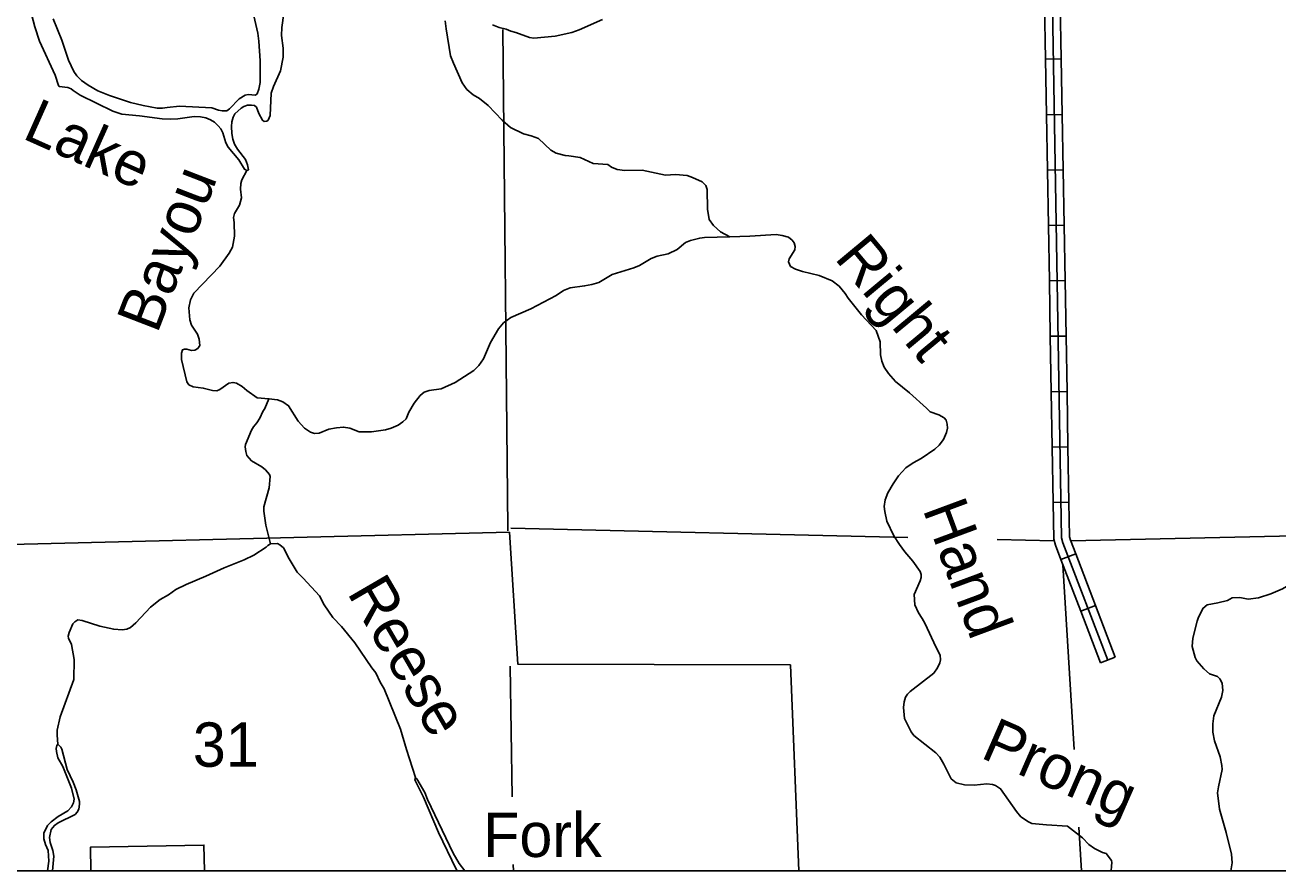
# Model space of a CAD drawing. Extents: x 1084508 to 1142749, y 1057638 to 1093403.
# Drawn here: x 1086587 to 1090335, y 1057640 to 1060170 of the extents above; entities that cross this region are included whole.
import ezdxf

# ---------------------------------------------------------------- set-up
doc = ezdxf.new("R2010")
doc.units = 0
for name, color, linetype in [('DSN_DRFT_Named-Boundary', 7, 'Continuous'), ('Level 32', 7, 'Continuous'), ('Level 35', 7, 'Continuous'), ('Level 5', 7, 'Continuous'), ('Level 7', 7, 'Continuous')]:
    doc.layers.add(name, color=color, linetype=linetype)

msp = doc.modelspace()

# ---------------------------------------------------------------- linework, layer by layer
at = {"layer": 'DSN_DRFT_Named-Boundary'}
msp.add_lwpolyline([(1084507.9, 1057640), (1142749.2, 1057640), (1142749.2, 1093403.4), (1084507.9, 1093403.4)], close=True, dxfattribs=at)
at = {"layer": 'Level 32'}
for p, q in [((1089686.8, 1060068.6), (1089639.7, 1060067.7)), ((1089689.6, 1059902.9), (1089642.6, 1059902)), ((1089692.5, 1059737.2), (1089645.4, 1059736.3)), ((1089695.3, 1059571.4), (1089648.3, 1059570.6)), ((1089698.2, 1059405.7), (1089651.1, 1059404.9)), ((1089701.1, 1059240), (1089654, 1059239.2)), ((1089703.9, 1059074.3), (1089656.9, 1059073.5)), ((1089706.8, 1058908.6), (1089659.7, 1058907.8)), ((1089709.6, 1058742.9), (1089662.6, 1058742.1)), ((1089729.8, 1058588.7), (1089685.8, 1058571.9)), ((1089788.9, 1058433.9), (1089745, 1058417.1)), ((1089848.1, 1058279), (1089804.1, 1058262.2))]:
    msp.add_line(p, q, dxfattribs=at)
for points in [[(1089826.1, 1058270.6), (1089691.9, 1058621.9), (1089687.9, 1058636.1), (1089659.5, 1060285.6), (1089638.1, 1061947.1), (1089606, 1063944.7)], [(1089639.7, 1060067.7), (1089636.8, 1060233.5)], [(1089686.8, 1060068.6), (1089683.9, 1060234.3)], [(1089642.6, 1059902), (1089639.7, 1060067.7)], [(1089689.6, 1059902.9), (1089686.8, 1060068.6)], [(1089645.4, 1059736.3), (1089642.6, 1059902)], [(1089692.5, 1059737.2), (1089689.6, 1059902.9)], [(1089648.3, 1059570.6), (1089645.4, 1059736.3)], [(1089695.3, 1059571.4), (1089692.5, 1059737.2)], [(1089651.1, 1059404.9), (1089648.3, 1059570.6)], [(1089698.2, 1059405.7), (1089695.3, 1059571.4)], [(1089654, 1059239.2), (1089651.1, 1059404.9)], [(1089701.1, 1059240), (1089698.2, 1059405.7)], [(1089656.9, 1059073.5), (1089654, 1059239.2)], [(1089703.9, 1059074.3), (1089701.1, 1059240)], [(1089659.7, 1058907.8), (1089656.9, 1059073.5)], [(1089706.8, 1058908.6), (1089703.9, 1059074.3)], [(1089709.6, 1058742.9), (1089706.8, 1058908.6)], [(1089662.6, 1058742.1), (1089659.7, 1058907.8)], [(1089685.8, 1058571.9), (1089669.6, 1058614.5), (1089664.5, 1058632.7), (1089662.6, 1058742.1)], [(1089729.8, 1058588.7), (1089714.3, 1058629.3), (1089711.4, 1058639.6), (1089709.6, 1058742.9)], [(1089745, 1058417.1), (1089685.8, 1058571.9)], [(1089788.9, 1058433.9), (1089729.8, 1058588.7)], [(1089848.1, 1058279), (1089788.9, 1058433.9)], [(1089804.1, 1058262.2), (1089745, 1058417.1)]]:
    msp.add_lwpolyline(points, dxfattribs=at)
at = {"layer": 'Level 35'}
for points in [[(1087361.5, 1060206), (1087355.2, 1060162.9), (1087354.8, 1060139.2), (1087359.8, 1060100.5), (1087359.8, 1060074), (1087351.2, 1060033.3), (1087330, 1059986.3), (1087323.7, 1059966.2), (1087321, 1059899.4), (1087314.5, 1059885.2), (1087310.9, 1059882.8), (1087302.1, 1059881.8), (1087297.3, 1059885.3), (1087286.9, 1059905.9), (1087280, 1059924.1), (1087273.5, 1059929.1), (1087264, 1059930.9), (1087253, 1059930.6), (1087241.6, 1059926.9), (1087233.4, 1059921.8), (1087215.1, 1059904.6), (1087210.3, 1059894.9), (1087206.2, 1059881.1), (1087204.7, 1059866.9), (1087205.7, 1059846.2), (1087209.1, 1059828.7), (1087214.2, 1059813.6), (1087222.8, 1059798.6), (1087246.3, 1059767.6), (1087252.7, 1059752.5), (1087255.9, 1059737.3), (1087251, 1059735.1), (1087244.2, 1059738.6), (1087226.6, 1059766.7), (1087194.9, 1059804.4), (1087188, 1059817.9), (1087178.7, 1059848), (1087172.5, 1059859.7), (1087165.4, 1059868.8), (1087153.9, 1059879.8), (1087142, 1059887.1), (1087127.9, 1059893), (1087111.8, 1059895.7), (1087093.5, 1059896.7), (1087044.6, 1059889.6), (1087021.8, 1059888.5), (1086997.3, 1059889.8), (1086930.1, 1059898.8), (1086876.5, 1059903.7), (1086850.1, 1059912.5), (1086752.7, 1059960.6), (1086731.7, 1059974), (1086725.8, 1059979.1), (1086715.2, 1059983.6), (1086689.7, 1059986.4), (1086687, 1059989.7), (1086677.3, 1060020.7), (1086631, 1060122.3), (1086616.7, 1060164.7), (1086596.6, 1060240.5)], [(1086671.9, 1060188.8), (1086697.3, 1060125.3), (1086717.5, 1060064.9), (1086733.6, 1060030.7), (1086742.3, 1060018.6), (1086755.9, 1060004.5), (1086776.3, 1059990.3), (1086805.4, 1059973.2), (1086839.6, 1059959.2), (1086902.7, 1059938.6), (1086941.1, 1059929.2), (1086982.5, 1059921.8), (1086998.5, 1059921.9), (1087012.9, 1059923.9), (1087049.7, 1059927.6), (1087145.6, 1059922.2), (1087166, 1059915.4), (1087177.1, 1059913.1), (1087190.5, 1059913.7), (1087199.3, 1059919.8), (1087227.4, 1059949.2), (1087245.3, 1059960.2), (1087255.2, 1059962.2), (1087276.6, 1059960.8), (1087281.5, 1059964.8), (1087286.2, 1059977.9), (1087290.2, 1059997.9), (1087290.7, 1060063.4), (1087286.6, 1060122.1), (1087283.6, 1060145.8), (1087268.5, 1060210.2)], [(1088695.8, 1059536.9), (1088667.8, 1059551.9), (1088646.5, 1059570.7), (1088634, 1059589), (1088628.8, 1059619.9), (1088627.5, 1059678.6), (1088623.2, 1059689.8), (1088612.3, 1059700.9), (1088584, 1059714.3), (1088567.4, 1059720.4), (1088532.5, 1059722.8), (1088503.4, 1059721.3), (1088432.7, 1059736.1), (1088381.1, 1059734.8), (1088358, 1059737.8), (1088341, 1059745.5), (1088330.3, 1059753.4), (1088286.6, 1059756.3), (1088248.1, 1059774), (1088213.7, 1059779.2), (1088202.7, 1059779.6), (1088176.3, 1059786.8), (1088160.2, 1059795.8), (1088123, 1059830.8), (1088101.6, 1059838.8), (1088078.1, 1059845.2), (1088039.3, 1059863.5), (1088014.7, 1059885.5), (1087973, 1059929.5), (1087946.9, 1059950.5), (1087927.5, 1059961.8), (1087908.3, 1059977.6), (1087894.8, 1059997), (1087868.7, 1060055.9), (1087860.1, 1060077.8), (1087846.7, 1060158.6), (1087844.3, 1060183.1)], [(1088314.1, 1060186.6), (1088245.1, 1060155.8), (1088222.6, 1060148.1), (1088173, 1060136.9), (1088109, 1060130.9), (1088096.3, 1060133.1), (1088055.8, 1060147.8), (1088039.9, 1060151.8), (1088026.2, 1060157.4), (1088005.5, 1060162.7), (1087985.7, 1060170.8)], [(1087321.6, 1058618), (1087307.6, 1058674.2), (1087301.8, 1058716.4), (1087301.5, 1058728.7), (1087317.8, 1058785.5), (1087320.8, 1058820), (1087318.7, 1058826.1), (1087306.7, 1058839.4), (1087295.3, 1058848.6), (1087264.9, 1058866.6), (1087251, 1058882.9), (1087247.3, 1058894.1), (1087245.9, 1058908.8), (1087246.9, 1058915.5), (1087265.1, 1058958.5), (1087270.6, 1058967.9), (1087281, 1058980.4), (1087289.7, 1058994.7), (1087298.2, 1059014), (1087304.7, 1059022.8), (1087316.7, 1059052.6), (1087281.7, 1059055.6), (1087250.6, 1059077.1), (1087236.8, 1059089), (1087220.3, 1059099.2), (1087209.6, 1059101.2), (1087197.1, 1059099), (1087170.2, 1059080.1), (1087160.6, 1059076.1), (1087148, 1059077.1), (1087120.4, 1059084.5), (1087089.8, 1059087.8), (1087077.6, 1059093.8), (1087071.5, 1059102.9), (1087055.7, 1059169.5), (1087055.4, 1059189), (1087058.1, 1059198.2), (1087064.5, 1059201.1), (1087071.7, 1059200.8), (1087085.1, 1059197), (1087095.1, 1059197.5), (1087104.3, 1059202.7), (1087109.8, 1059211.5), (1087108.2, 1059230.6), (1087103.1, 1059245.1), (1087084.9, 1059272.2), (1087080.3, 1059288.7), (1087077.3, 1059324.7), (1087082.7, 1059348.3), (1087092.7, 1059368), (1087169.7, 1059448.9), (1087198.2, 1059487.7), (1087208.3, 1059505.5), (1087214.2, 1059538.5), (1087212.8, 1059579.1), (1087211.1, 1059594.7), (1087213.4, 1059606.8), (1087228.5, 1059631.7), (1087234.9, 1059653.1), (1087231.8, 1059679.4), (1087232.8, 1059695.8), (1087236, 1059707.3), (1087251, 1059735.1)], [(1088695.8, 1059536.9), (1088619.8, 1059534.4), (1088605.4, 1059532.8), (1088577.6, 1059525.5), (1088562.5, 1059519.4), (1088537.5, 1059498.3), (1088510.8, 1059486), (1088477.7, 1059478.4), (1088460.4, 1059471.6), (1088425.7, 1059451.3), (1088408.2, 1059443.5), (1088343, 1059423.6), (1088303.7, 1059400.3), (1088282.7, 1059393.9), (1088260.9, 1059390), (1088217.6, 1059384.4), (1088198.2, 1059376.6), (1088175.5, 1059361.3), (1088099.7, 1059321.4), (1088040.7, 1059295.2), (1088018.3, 1059279), (1088003.2, 1059261.6), (1087979.2, 1059220.4), (1087959, 1059171.3), (1087944.6, 1059151.4), (1087929.3, 1059136.8), (1087873.4, 1059100.7), (1087832, 1059082), (1087796.5, 1059076.8), (1087781.4, 1059071.6), (1087769.3, 1059061.6), (1087751.3, 1059039.6), (1087735, 1059012.7), (1087727.6, 1058992.5), (1087717.7, 1058983.2), (1087703.4, 1058973.1), (1087682.8, 1058964.2), (1087665.2, 1058959.3), (1087623.2, 1058953.1), (1087586.8, 1058953.5), (1087559, 1058964.4), (1087540, 1058967.6), (1087519.1, 1058965.6), (1087496.4, 1058961.1), (1087466.6, 1058949.5), (1087453.4, 1058948.9), (1087440.7, 1058952), (1087422.9, 1058964.4), (1087404, 1058985.2), (1087375.4, 1059031.3), (1087358.5, 1059043), (1087342.6, 1059049.2), (1087316.7, 1059052.6)], [(1089312.4, 1058308.8), (1089278.2, 1058380.7), (1089270.6, 1058395.1), (1089259.8, 1058412.5), (1089248.3, 1058435.8), (1089246.7, 1058466.9), (1089264.5, 1058507.4), (1089267.5, 1058518), (1089268, 1058526.5), (1089264.4, 1058535.8), (1089243.1, 1058566.2), (1089218.9, 1058594.6), (1089203.1, 1058616.1), (1089186.4, 1058642.7), (1089165.2, 1058686), (1089158.7, 1058714.7), (1089157.4, 1058730.3), (1089160.2, 1058750), (1089167.9, 1058770.8), (1089183.5, 1058797.4), (1089200.2, 1058821.5), (1089222.3, 1058845.5), (1089243.8, 1058860.4), (1089267.3, 1058873.6), (1089308.6, 1058902), (1089321.5, 1058914), (1089334.4, 1058930.7), (1089343.8, 1058951.3), (1089346.6, 1058964.3), (1089345.7, 1058976.8), (1089342.3, 1058988.3), (1089336, 1058995.6), (1089320.2, 1059003.9), (1089294.3, 1059013), (1089283.4, 1059024.5), (1089232.6, 1059069.8), (1089191.1, 1059104.3), (1089169.6, 1059127.8), (1089157.3, 1059147.3), (1089149.6, 1059164.5), (1089145.8, 1059183.9), (1089144.9, 1059222.5), (1089132.9, 1059256.2), (1089088.9, 1059303.2), (1089049.1, 1059353.2), (1089040, 1059367.2), (1089022, 1059389.3), (1089001.4, 1059404.9), (1088963, 1059421.3), (1088913.2, 1059433), (1088892.2, 1059440.2), (1088876.4, 1059448.2), (1088870.7, 1059461.8), (1088872.5, 1059471), (1088889.7, 1059497.6), (1088891, 1059508.1), (1088888.3, 1059519), (1088882.3, 1059526.2), (1088870.9, 1059535.7), (1088852.1, 1059540.8), (1088833.8, 1059543.4), (1088755.3, 1059538.9), (1088695.8, 1059536.9)], [(1086733.1, 1058213), (1086734.6, 1058272.3), (1086726.2, 1058316.9), (1086717.7, 1058336.3), (1086716.5, 1058341.9), (1086719.4, 1058353.7), (1086730.7, 1058379.1), (1086736, 1058385.3), (1086745.4, 1058390.8), (1086758.4, 1058388.9), (1086810.7, 1058371.7), (1086852.8, 1058362.7), (1086878, 1058360.8), (1086892.3, 1058363.1), (1086902.7, 1058367.7), (1086918.6, 1058382.6), (1086962.7, 1058429.2), (1086991.7, 1058452.3), (1087016.1, 1058466.1), (1087038.5, 1058482.3), (1087069.2, 1058496.7), (1087127.9, 1058521.3), (1087183.4, 1058546.7), (1087242.7, 1058570.7), (1087271.2, 1058584.3), (1087308.9, 1058608.2), (1087313.1, 1058613.1), (1087321.6, 1058618), (1087342.2, 1058619.9), (1087349.7, 1058615.6), (1087360.2, 1058606), (1087377.8, 1058573.2), (1087401.6, 1058533.5), (1087418.8, 1058515.7), (1087467.8, 1058462.4), (1087482.3, 1058435.5), (1087507.7, 1058398.3), (1087533.5, 1058370.9), (1087573.8, 1058322.6), (1087624.2, 1058247.4)], [(1090080, 1058336), (1090092.9, 1058386.9), (1090096.5, 1058395.6), (1090110.1, 1058425.2), (1090122.8, 1058435.9), (1090154.8, 1058441.6), (1090183.6, 1058448.7), (1090198.2, 1058457.2), (1090220.5, 1058457.7), (1090245.8, 1058452.7), (1090276.3, 1058457), (1090313.7, 1058469.2), (1090348.7, 1058483.5), (1090377, 1058500.9), (1090414.2, 1058517.2), (1090529.1, 1058540.5), (1090556.3, 1058547.8), (1090570.1, 1058548.2), (1090598.2, 1058543.6), (1090624.9, 1058537), (1090651.4, 1058532.7), (1090680.6, 1058531.6), (1090698.4, 1058534.3), (1090747.5, 1058549.3)], [(1089325.8, 1058271.1), (1089324.3, 1058285.6), (1089312.4, 1058308.8)], [(1090194.1, 1057640), (1090197.4, 1057664.2), (1090196.1, 1057690.6), (1090180.4, 1057755.3), (1090159.9, 1057824.8), (1090154.4, 1057873.2), (1090156.8, 1057891.9), (1090168.4, 1057943.4), (1090167.4, 1057955), (1090162.3, 1057981.6), (1090144.8, 1058029.5), (1090140.4, 1058055.2), (1090139.8, 1058079.7), (1090143, 1058103.5), (1090166.3, 1058159.9), (1090170, 1058180.2), (1090168, 1058201.2), (1090161.2, 1058214.8), (1090153.7, 1058221.5), (1090130.4, 1058229.7), (1090113.2, 1058244.5), (1090092.2, 1058268.6), (1090087.1, 1058278.5), (1090078.7, 1058311), (1090080, 1058336)], [(1089836.3, 1057640), (1089836.6, 1057654), (1089838, 1057665.7), (1089837.2, 1057671.4), (1089821, 1057692.2), (1089810.2, 1057695), (1089786.2, 1057707.3), (1089769.4, 1057719.3), (1089750.1, 1057739), (1089705.4, 1057773.6), (1089642.1, 1057778.4), (1089598.9, 1057782.1), (1089588.3, 1057786.5), (1089566.1, 1057801.4), (1089552.6, 1057817.6), (1089505.4, 1057886.1), (1089490.3, 1057895.3), (1089481.4, 1057898.8), (1089464, 1057900.9), (1089426.4, 1057896.7), (1089397.5, 1057897.2), (1089372.7, 1057903.8), (1089357.5, 1057915.8), (1089342.3, 1057945.5), (1089335.8, 1057959.4), (1089323.1, 1057980.1), (1089311.3, 1057993.2), (1089246.2, 1058044.9), (1089237.5, 1058056.6), (1089217.9, 1058095.6), (1089214.7, 1058128.9), (1089216.6, 1058146.3), (1089220.8, 1058159.7), (1089227.1, 1058168.7), (1089235, 1058176.6), (1089305.2, 1058231.6), (1089316.2, 1058247.8), (1089323.9, 1058262.9), (1089325.8, 1058271.1)], [(1087755.5, 1057919.1), (1087728.5, 1058003.2), (1087709.9, 1058063.7), (1087661.4, 1058184.5), (1087649.7, 1058204.8), (1087636.4, 1058232.1), (1087624.2, 1058247.4)], [(1086685.9, 1058018.9), (1086683, 1058046.5), (1086683.1, 1058061.4), (1086692.6, 1058100.5), (1086733.1, 1058213)], [(1086654.3, 1057640), (1086658.7, 1057669.5), (1086656.5, 1057701.3), (1086648.3, 1057719.6), (1086643.3, 1057736.1), (1086643.9, 1057752.8), (1086654.4, 1057775.6), (1086665.9, 1057787.4), (1086686.4, 1057802.4), (1086715.6, 1057819.5), (1086726.5, 1057831.3), (1086732.6, 1057844.1), (1086733.8, 1057854.6), (1086726, 1057887.4), (1086700, 1057952.3), (1086685.8, 1057977.9), (1086681, 1057997.6), (1086680.4, 1058006.1), (1086682.6, 1058015), (1086685.9, 1058018.9), (1086694.4, 1058009.8), (1086697.8, 1058003.9), (1086713.5, 1057943.7), (1086731.3, 1057905.2), (1086740, 1057882.9), (1086749.8, 1057847.9), (1086750.4, 1057839.8), (1086748.7, 1057824.9), (1086743.7, 1057815.9), (1086737.1, 1057809), (1086686.5, 1057784.1), (1086675.1, 1057776.4), (1086665.2, 1057763.7), (1086660.7, 1057740.2), (1086662.2, 1057725.5), (1086670.7, 1057700.9), (1086673.8, 1057684.6), (1086669.7, 1057640)], [(1087879.5, 1057640), (1087876.4, 1057645.4), (1087824.2, 1057755), (1087779.1, 1057860.8), (1087752.9, 1057913), (1087755.5, 1057919.1), (1087759.4, 1057915.2), (1087783, 1057874.5), (1087791.6, 1057853.7), (1087868, 1057693.3), (1087885.8, 1057661.8), (1087902.8, 1057640)]]:
    msp.add_lwpolyline(points, dxfattribs=at)
at = {"layer": 'Level 5'}
for p, q in [((1089739.3, 1057770.8), (1089747.2, 1057640)), ((1088047.7, 1057659.6), (1088048.1, 1057640))]:
    msp.add_line(p, q, dxfattribs=at)
for points in [[(1088016.1, 1060157.1), (1088031.7, 1058665.7), (1088031.8, 1058657.8)], [(1089228, 1058637.5), (1088040.3, 1058665.5)], [(1090963.7, 1058655.2), (1089715.1, 1058627.3)], [(1089664.6, 1058627.2), (1089494.8, 1058631.2)], [(1089691.9, 1058556), (1089725.2, 1058003.7)], [(1088038.3, 1058252.7), (1088044.5, 1057862)]]:
    msp.add_lwpolyline(points, dxfattribs=at)
at = {"layer": 'Level 7'}
msp.add_line((1088876.8, 1058256.1), (1088901.5, 1057640), dxfattribs=at)
for points in [[(1086100.2, 1058605.1), (1088035.9, 1058653.1), (1088061.7, 1058258.2), (1088876.8, 1058256.1)], [(1087123.8, 1057640), (1087122.3, 1057717.2), (1086783, 1057711.1), (1086784.6, 1057640)]]:
    msp.add_lwpolyline(points, dxfattribs=at)

# ---------------------------------------------------------------- texts
at = {"layer": 'Level 35'}
for s, rotation, p in [('Lake', 335.9333, (1086575.4, 1059832.7)), ('Bayou', 68.9025, (1086982.5, 1059244.3)), ('Right', 309.7468, (1089005.7, 1059472.8)), ('Hand', 290.3388, (1089271.2, 1058722.4)), ('Reese', 300.1959, (1087548.9, 1058472.7)), ('Prong', 336.4235, (1089441.5, 1057980.3)), ('Fork', 0.0573, (1087957.7, 1057681.7))]:
    msp.add_text(s, height=132.58, rotation=rotation, dxfattribs=at).set_placement(p)
at = {"layer": 'Level 5'}
msp.add_text('31', height=132.58, dxfattribs=at).set_placement((1087089.2, 1057951.7))

doc.saveas('drawing.dxf')
